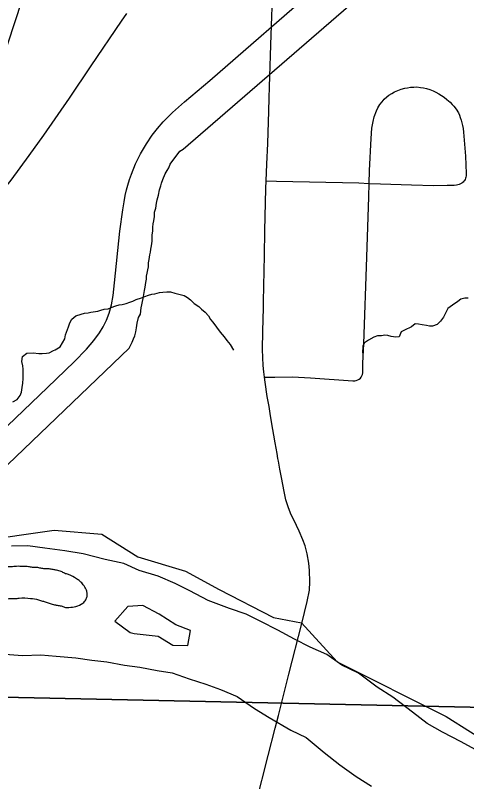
# Model space of a CAD drawing. Extents: x 2.4 to 73.1, y 4.5 to 25.6.
# Drawn here: x 47.7523 to 47.901, y 21.5419 to 21.7941 of the extents above; entities that cross this region are included whole.
import ezdxf

# ---------------------------------------------------------------- set-up
doc = ezdxf.new("R2010")
doc.units = 0
for name, color, linetype in [('GM_X_City_Street', 7, 'Continuous'), ('GM_X_County_Road', 7, 'Continuous'), ('GM_X_Major_River', 7, 'Continuous'), ('GM_X_Minor_River', 7, 'Continuous'), ('GM_X_Section', 7, 'Continuous'), ('GM_X_State_Route', 7, 'Continuous')]:
    doc.layers.add(name, color=color, linetype=linetype)

msp = doc.modelspace()

# ---------------------------------------------------------------- linework, layer by layer
at = {"layer": 'GM_X_City_Street'}
for points in [[(47.72733, 21.74762), (47.72739, 21.74839), (47.72759, 21.74934), (47.7279, 21.75008), (47.72846, 21.75113), (47.72917, 21.7521), (47.73092, 21.75421), (47.73635, 21.76016), (47.74269, 21.76715), (47.74391, 21.76876), (47.74475, 21.7701), (47.74535, 21.77128), (47.74575, 21.77225), (47.74625, 21.77348), (47.74916, 21.78263), (47.74984, 21.7847), (47.75462, 21.79915), (47.75696, 21.80705), (47.75765, 21.80984), (47.75831, 21.81325)], [(47.83442, 21.67499), (47.83779, 21.67502), (47.84369, 21.67507), (47.84959, 21.67477), (47.86352, 21.67374), (47.86415, 21.67378), (47.86468, 21.67393), (47.86515, 21.67412), (47.86559, 21.67437), (47.86602, 21.67469), (47.86628, 21.67502), (47.86652, 21.67539), (47.86669, 21.67583), (47.86679, 21.67646), (47.86684, 21.67957), (47.86711, 21.68595), (47.8681, 21.71449), (47.86878, 21.7343), (47.86893, 21.73874), (47.86907, 21.74298), (47.86953, 21.75353), (47.86984, 21.75693), (47.87023, 21.75907), (47.87057, 21.76065), (47.87128, 21.76262), (47.87177, 21.76363), (47.87241, 21.76474), (47.87315, 21.76563), (47.87388, 21.76646), (47.87468, 21.76722), (47.87538, 21.76778), (47.87634, 21.76839), (47.87724, 21.76889), (47.87832, 21.76937), (47.87948, 21.76981), (47.88062, 21.7701), (47.88157, 21.77025), (47.88249, 21.77038), (47.88359, 21.77047), (47.88467, 21.77048), (47.88577, 21.77035), (47.88676, 21.7702), (47.88783, 21.76994), (47.88888, 21.76963), (47.88998, 21.76919), (47.89093, 21.76874), (47.89188, 21.76824), (47.89273, 21.76773), (47.89359, 21.76713), (47.8945, 21.76637), (47.89558, 21.76543), (47.89631, 21.76476), (47.89684, 21.76413), (47.89757, 21.76315), (47.8983, 21.76195), (47.89865, 21.76119), (47.89894, 21.7604), (47.89918, 21.75954), (47.89943, 21.75866), (47.89967, 21.75782), (47.89985, 21.75684), (47.90004, 21.75564), (47.90066, 21.74769), (47.9009, 21.74199), (47.90086, 21.74128), (47.90075, 21.74082), (47.90063, 21.74042), (47.90051, 21.74004), (47.90032, 21.73972), (47.90013, 21.73945), (47.89988, 21.73917), (47.89952, 21.73894)], [(47.83498, 21.73957), (47.83843, 21.73949), (47.86547, 21.73889), (47.86893, 21.73874), (47.8726, 21.73859), (47.88289, 21.73824), (47.89026, 21.73811), (47.8946, 21.73815), (47.89695, 21.73822), (47.8977, 21.7383), (47.89817, 21.73843), (47.89866, 21.73855), (47.89914, 21.73875), (47.89952, 21.73894)]]:
    msp.add_lwpolyline(points, dxfattribs=at)
at = {"layer": 'GM_X_County_Road'}
for points in [[(47.73392, 21.64396), (47.76293, 21.67163), (47.77167, 21.68003), (47.77582, 21.68419), (47.77821, 21.687), (47.78007, 21.68956), (47.78128, 21.69154), (47.78239, 21.69373), (47.78326, 21.69602), (47.78407, 21.69877), (47.78458, 21.70182), (47.78504, 21.706), (47.78673, 21.72301), (47.78779, 21.73008), (47.78816, 21.73265), (47.78856, 21.73477), (47.78898, 21.73662), (47.78941, 21.73817), (47.78993, 21.74001), (47.79057, 21.74174), (47.79192, 21.74514), (47.79361, 21.7485), (47.79551, 21.75175), (47.79744, 21.75461), (47.79916, 21.75685), (47.80101, 21.75898), (47.80412, 21.76207), (47.80806, 21.76562), (47.81641, 21.7726), (47.85274, 21.8043)], [(47.83498, 21.73957), (47.83518, 21.74512), (47.83548, 21.75193), (47.83581, 21.76247), (47.83596, 21.76681), (47.83608, 21.77053), (47.83661, 21.78761), (47.83717, 21.80294)], [(47.83442, 21.67499), (47.83419, 21.67669), (47.83399, 21.67885), (47.83378, 21.68412), (47.83384, 21.6901), (47.83405, 21.6978), (47.83408, 21.69984), (47.83419, 21.70496), (47.83441, 21.715), (47.83459, 21.72309), (47.83489, 21.73706), (47.83498, 21.73957)], [(47.84498, 21.62611), (47.84304, 21.6302), (47.84227, 21.63225), (47.84149, 21.63463), (47.84087, 21.63738), (47.84, 21.64197), (47.83951, 21.64467), (47.83902, 21.64728), (47.83885, 21.64825), (47.83857, 21.64987), (47.83796, 21.65332), (47.83674, 21.66032), (47.83632, 21.66297), (47.83593, 21.66535), (47.83536, 21.66864), (47.83464, 21.67329), (47.83442, 21.67499)], [(47.73978, 21.62096), (47.76508, 21.62464), (47.78079, 21.6233), (47.79271, 21.61584), (47.80841, 21.61108), (47.8195, 21.60513), (47.83738, 21.59592), (47.84665, 21.59414), (47.8584, 21.58131), (47.89428, 21.56326), (47.91031, 21.5532)], [(47.84677, 21.59387), (47.84854, 21.60118), (47.84922, 21.60492), (47.84937, 21.60767), (47.8493, 21.61136), (47.84906, 21.6138), (47.84852, 21.61681), (47.84782, 21.61947), (47.84709, 21.62148), (47.84584, 21.62429), (47.84498, 21.62611)], [(47.83794, 21.55947), (47.83902, 21.56368), (47.84248, 21.57723), (47.84677, 21.59387)], [(47.82033, 21.38965), (47.82039, 21.39338), (47.82064, 21.40457), (47.82072, 21.40892), (47.82097, 21.4229), (47.82119, 21.43681), (47.82118, 21.43928), (47.82132, 21.4461), (47.82153, 21.45511), (47.82179, 21.46909), (47.82213, 21.47966), (47.82251, 21.48588), (47.82316, 21.49302), (47.82403, 21.49982), (47.82502, 21.50597), (47.82604, 21.51117), (47.82799, 21.51966), (47.83162, 21.53446), (47.83561, 21.55043), (47.83794, 21.55947)]]:
    msp.add_lwpolyline(points, dxfattribs=at)
at = {"layer": 'GM_X_Major_River'}
for points in [[(47.90505, 21.55178), (47.89926, 21.55497), (47.89309, 21.55818), (47.88805, 21.56098), (47.88323, 21.56471), (47.87673, 21.56963), (47.87152, 21.573), (47.86539, 21.57754), (47.85996, 21.58015), (47.85495, 21.58371), (47.84952, 21.58613), (47.84428, 21.58874), (47.83887, 21.59174), (47.83326, 21.59455), (47.8284, 21.59696), (47.82295, 21.59882), (47.81582, 21.60148), (47.80985, 21.60468), (47.80498, 21.60709), (47.79937, 21.60952), (47.79316, 21.6114), (47.78811, 21.61363), (47.78189, 21.61494), (47.77474, 21.61684), (47.7687, 21.61777), (47.76209, 21.61871), (47.75642, 21.61943), (47.75111, 21.61939)], [(47.79938, 21.58979), (47.80423, 21.58681), (47.80915, 21.58667), (47.81005, 21.59158), (47.80517, 21.59342), (47.79977, 21.59699), (47.79435, 21.59979), (47.78942, 21.59955), (47.78511, 21.59473), (47.79013, 21.59099), (47.79144, 21.59058)], [(47.79144, 21.59058), (47.79938, 21.58979)], [(47.74898, 21.58378), (47.75465, 21.58343), (47.76073, 21.58364), (47.76583, 21.58312), (47.77226, 21.58257), (47.77755, 21.58185), (47.78246, 21.58134), (47.78831, 21.58023), (47.79341, 21.57952), (47.79906, 21.57841), (47.80397, 21.57771), (47.8096, 21.57566), (47.81505, 21.57399), (47.81993, 21.57215), (47.82537, 21.56991), (47.83113, 21.56596), (47.83598, 21.56298), (47.84306, 21.5588), (47.84812, 21.55638), (47.85404, 21.55148), (47.85924, 21.54735), (47.86463, 21.5436), (47.86966, 21.54042)]]:
    msp.add_lwpolyline(points, dxfattribs=at)
msp.add_spline([(47.73175, 21.60983), (47.73043, 21.61005), (47.7293, 21.61027), (47.72797, 21.6105), (47.72684, 21.61052), (47.72531, 21.61037), (47.72397, 21.60965), (47.72281, 21.60892), (47.72165, 21.608), (47.72049, 21.60727), (47.71934, 21.60653), (47.71704, 21.60583), (47.71551, 21.60549), (47.71437, 21.60514), (47.71303, 21.60499), (47.71189, 21.60463), (47.71036, 21.60429), (47.70921, 21.60375), (47.70807, 21.60359), (47.70692, 21.60305), (47.70576, 21.60232), (47.70516, 21.6012), (47.70494, 21.60006), (47.7051, 21.59892), (47.70622, 21.59813), (47.70735, 21.59772), (47.70848, 21.59751), (47.71017, 21.59689), (47.71206, 21.59628), (47.71432, 21.59584), (47.71544, 21.59524), (47.71658, 21.59521), (47.71791, 21.59499), (47.71903, 21.59458), (47.72167, 21.59376), (47.72299, 21.59353), (47.72431, 21.59312), (47.72544, 21.59309), (47.72695, 21.59268), (47.72809, 21.59265), (47.72942, 21.5928), (47.73095, 21.59315), (47.73556, 21.59531), (47.73634, 21.59643), (47.73769, 21.59715), (47.73905, 21.59845), (47.7406, 21.59955), (47.74174, 21.5999), (47.74289, 21.60025), (47.74404, 21.60079), (47.74519, 21.60114), (47.74824, 21.60182), (47.75091, 21.60214), (47.75242, 21.6021), (47.75357, 21.60226), (47.75736, 21.60217), (47.76, 21.60172), (47.76132, 21.60131), (47.76245, 21.6009), (47.76376, 21.60048), (47.76527, 21.60007), (47.7664, 21.59985), (47.76773, 21.59963), (47.76885, 21.59922), (47.76999, 21.59919), (47.77228, 21.59951), (47.77458, 21.60059), (47.77556, 21.60171), (47.77597, 21.60284), (47.776, 21.60397), (47.77564, 21.60512), (47.77474, 21.60666), (47.77363, 21.60783), (47.77251, 21.60862), (47.76989, 21.61001), (47.76857, 21.61043), (47.76745, 21.61102), (47.76594, 21.61144), (47.76481, 21.61166), (47.76348, 21.61188), (47.76178, 21.61192), (47.76046, 21.61215), (47.75894, 21.61238), (47.75762, 21.61241), (47.75629, 21.61263), (47.75497, 21.61267), (47.75269, 21.61272), (47.75098, 21.61258), (47.74965, 21.61261), (47.74737, 21.61229), (47.74622, 21.61194), (47.74508, 21.61177), (47.74409, 21.61132)], degree=3, dxfattribs=at)
at = {"layer": 'GM_X_Minor_River'}
for points in [[(47.80764, 21.75007), (48.75069, 22.56484)], [(47.78988, 21.68452), (47.79085, 21.6865), (47.79126, 21.68763), (47.79166, 21.68857), (47.79208, 21.68988), (47.7923, 21.69121), (47.79253, 21.69272), (47.79295, 21.69461), (47.79355, 21.69573), (47.79379, 21.69782), (47.79401, 21.69876), (47.79423, 21.69989), (47.79444, 21.70084), (47.79466, 21.70216), (47.79489, 21.70349), (47.7951, 21.70462), (47.79533, 21.70613), (47.79555, 21.70727), (47.79557, 21.70822), (47.79579, 21.70916), (47.79601, 21.71029), (47.79622, 21.71124), (47.79625, 21.71257), (47.79647, 21.7137), (47.7967, 21.71521), (47.79691, 21.71616), (47.79694, 21.71711), (47.79715, 21.71824), (47.79738, 21.71976), (47.79741, 21.72089), (47.79743, 21.72184), (47.79765, 21.72298), (47.79768, 21.7243), (47.79771, 21.72544), (47.79793, 21.72639), (47.79815, 21.7279), (47.79819, 21.72923), (47.7986, 21.73055), (47.79883, 21.73225), (47.79905, 21.73339), (47.79947, 21.73489), (47.79989, 21.73659), (47.8003, 21.73791), (47.80052, 21.73886), (47.80093, 21.73999), (47.80173, 21.74186), (47.80233, 21.74299), (47.80292, 21.74392), (47.80333, 21.74505), (47.80451, 21.74673), (47.8053, 21.74766), (47.80648, 21.74934), (47.80764, 21.75007)], [(47.76709, 21.685), (47.76866, 21.68763), (47.76888, 21.68895), (47.76949, 21.69065), (47.7699, 21.69158), (47.77031, 21.6929), (47.77091, 21.69403), (47.77226, 21.69513), (47.77399, 21.69566), (47.77514, 21.69601), (47.77628, 21.69617), (47.77723, 21.69634), (47.77952, 21.69666), (47.78048, 21.69701), (47.78163, 21.69737), (47.78296, 21.69752), (47.78392, 21.69788), (47.78545, 21.69841), (47.7866, 21.69876), (47.78755, 21.69892), (47.78889, 21.69927), (47.79004, 21.69962), (47.791, 21.69998), (47.79215, 21.70052), (47.79387, 21.70104), (47.79503, 21.70158), (47.79618, 21.70193), (47.79732, 21.70228), (47.79828, 21.70245), (47.79981, 21.70279), (47.80095, 21.70295), (47.80228, 21.70311), (47.80342, 21.70308), (47.80493, 21.70266), (47.80663, 21.70224), (47.80795, 21.70183), (47.80907, 21.70123), (47.81, 21.70044), (47.8113, 21.69927), (47.8128, 21.69828), (47.81372, 21.69731), (47.81484, 21.69633), (47.81595, 21.69517), (47.81668, 21.69401), (47.81742, 21.69304), (47.8198, 21.68975), (47.82109, 21.6882), (47.82201, 21.68704), (47.82312, 21.68568), (47.82419, 21.68387)], [(47.90156, 21.70097), (47.90042, 21.701), (47.89908, 21.70066), (47.89812, 21.69992), (47.89638, 21.69864), (47.89483, 21.69754), (47.89403, 21.69604), (47.89343, 21.69472), (47.89245, 21.69342), (47.89128, 21.69231), (47.88975, 21.69178), (47.8888, 21.6918), (47.88785, 21.69202), (47.88634, 21.69224), (47.88521, 21.69246), (47.88407, 21.69249), (47.88291, 21.69157), (47.8806, 21.69049), (47.87944, 21.68995), (47.87883, 21.68826), (47.87769, 21.6881), (47.87618, 21.68832), (47.87505, 21.68873), (47.8741, 21.68876), (47.87295, 21.6886), (47.87162, 21.68863), (47.87047, 21.68809), (47.86874, 21.68718), (47.86739, 21.68627), (47.8668, 21.68533), (47.86671, 21.68288)], [(46.60122, 20.30202), (46.61067, 20.55521), (47.78988, 21.68452)], [(47.75157, 21.66688), (47.75293, 21.6676), (47.75392, 21.6689), (47.75434, 21.67003), (47.75458, 21.67154), (47.75482, 21.67305), (47.75487, 21.67457), (47.75492, 21.6761), (47.75496, 21.67762), (47.75481, 21.67876), (47.75447, 21.68011), (47.75472, 21.68181), (47.75608, 21.68291), (47.75818, 21.68303), (47.76008, 21.68277), (47.76122, 21.68274), (47.76256, 21.68288), (47.76352, 21.68304), (47.76487, 21.68376), (47.76545, 21.68393), (47.76709, 21.685)]]:
    msp.add_lwpolyline(points, dxfattribs=at)
at = {"layer": 'GM_X_Section'}
for points in [[(47.59206, 22.07349), (48.09283, 22.06235), (48.07944, 21.56274), (48.0766, 21.56261), (47.57885, 21.57331)], [(47.57885, 21.57331), (48.0766, 21.56261), (48.0642, 21.04105), (47.56537, 21.05389)]]:
    msp.add_lwpolyline(points, close=True, dxfattribs=at)
at = {"layer": 'GM_X_State_Route'}
msp.add_lwpolyline([(47.65172, 21.63), (47.65404, 21.6326), (47.65688, 21.63569), (47.68472, 21.66599), (47.68518, 21.66649), (47.70005, 21.68288), (47.707, 21.69047), (47.72026, 21.70473), (47.73123, 21.71686), (47.74145, 21.72831), (47.74702, 21.73498), (47.75092, 21.73986), (47.75695, 21.74791), (47.76172, 21.75458), (47.77021, 21.76677), (47.77727, 21.77747), (47.78732, 21.79218), (47.78903, 21.7947)], dxfattribs=at)

doc.saveas('drawing.dxf')
